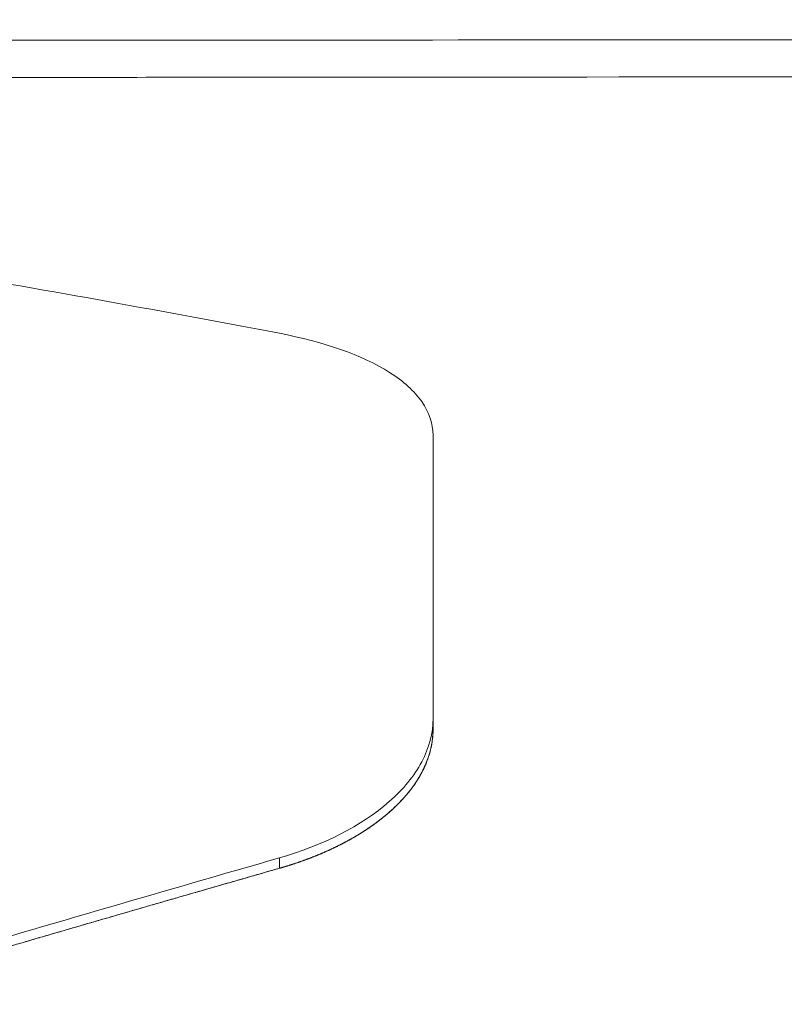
# Model space of a CAD drawing. Header units: millimetres. Extents: x 0 to 594, y 0 to 420.
# Tile 403 of 656: x 321.06 to 323.82, y 356.61 to 360.15. Entities that reach past the tile are written whole.
import ezdxf

# ---------------------------------------------------------------- set-up
doc = ezdxf.new("R2010")
doc.units = ezdxf.units.MM
doc.layers.add('1', color=7, linetype='Continuous', true_color=0xffffff)
doc.styles.add('Arial', font='txt')
doc.dimstyles.get("Standard").update_dxf_attribs({"dimtxt": 0.18, "dimasz": 0.18, "dimexe": 0.18, "dimexo": 0.0625, "dimgap": 0.09, "dimtad": 0, "dimtih": 1, "dimtoh": 1, "dimdec": 4, "dimzin": 0, "dimdsep": 46, "dimtxsty": 'Standard', "dimcen": 0.09, "dimadec": 0, "dimazin": 0, "dimtfac": 1, "dimtdec": 4, "dimtofl": 0, "dimtmove": 0, "dimatfit": 3, "dimfxl": 0, "dimtolj": 1, "dimtzin": 0, "dimarcsym": 0})

# ---------------------------------------------------------------- blocks, each defined once
blk = doc.blocks.new('_U4')
at = {"layer": '1', "color": 18, "lineweight": 18}
for p, q in [((316.437, 330.1429), (316.437, 373.8463)), ((338.7503, 348.6183), (338.7503, 373.8463)), ((316.437, 371.8463), (322.8701, 371.8463)), ((338.7503, 371.8463), (332.3172, 371.8463))]:
    blk.add_line(p, q, dxfattribs=at)
at = {"layer": '1', "color": 18}
for points in [[(316.437, 371.8463), (319.937, 372.7841), (319.937, 370.9084)], [(338.7503, 371.8463), (335.2503, 370.9084), (335.2503, 372.7841)]]:
    blk.add_solid(points, dxfattribs=at)
at = {"layer": '1', "color": 18, "linetype": 'Continuous', "lineweight": 13, "insert": (324.5556, 369.2105), "char_height": 3.5, "attachment_point": 7, "line_spacing_factor": 1.047437, "style": 'Arial'}
blk.add_mtext('\\fArial|b0|i0;\\W1.0000;0.4', dxfattribs=at)
blk = doc.blocks.new('_U5')
at = {"layer": '1', "color": 18, "lineweight": 18}
for p, q in [((170.9219, 289.963), (170.9219, 380.6252)), ((338.7503, 348.6183), (338.7503, 380.6252)), ((170.9219, 378.6252), (248.7529, 378.6252)), ((338.7503, 378.6252), (260.9193, 378.6252))]:
    blk.add_line(p, q, dxfattribs=at)
at = {"layer": '1', "color": 18}
for points in [[(170.9219, 378.6252), (174.4219, 379.563), (174.4219, 377.6874)], [(338.7503, 378.6252), (335.2503, 377.6874), (335.2503, 379.563)]]:
    blk.add_solid(points, dxfattribs=at)
at = {"layer": '1', "color": 18, "linetype": 'Continuous', "lineweight": 13, "insert": (250.4384, 375.9894), "char_height": 3.5, "attachment_point": 7, "line_spacing_factor": 1.047437, "style": 'Arial'}
blk.add_mtext('\\fArial|b0|i0;\\W1.0000;3.36', dxfattribs=at)
blk = doc.blocks.new('_U6')
at = {"layer": '1', "color": 18, "lineweight": 18}
for p, q in [((135.9242, 328.6865), (135.9242, 388.6144)), ((338.7503, 348.6183), (338.7503, 388.6144)), ((135.9242, 386.6144), (231.2541, 386.6144)), ((338.7503, 386.6144), (243.4204, 386.6144))]:
    blk.add_line(p, q, dxfattribs=at)
at = {"layer": '1', "color": 18}
for points in [[(135.9242, 386.6144), (139.4242, 387.5523), (139.4242, 385.6766)], [(338.7503, 386.6144), (335.2503, 385.6766), (335.2503, 387.5523)]]:
    blk.add_solid(points, dxfattribs=at)
at = {"layer": '1', "color": 18, "linetype": 'Continuous', "lineweight": 13, "insert": (232.9396, 383.9787), "char_height": 3.5, "attachment_point": 7, "line_spacing_factor": 1.047437, "style": 'Arial'}
blk.add_mtext('\\fArial|b0|i0;\\W1.0000;4.06', dxfattribs=at)

msp = doc.modelspace()

# ---------------------------------------------------------------- linework, layer by layer
at = {"layer": '1', "color": 155, "linetype": 'Continuous', "lineweight": 18}
for points, knots in [([(222.7594, 360.0145), (226.9248, 360.0216), (233.1722, 360.022), (241.5054, 360.0207), (247.7566, 360.0219), (254.0083, 360.0264), (262.344, 360.033), (276.9315, 360.0439), (293.6028, 360.0555), (308.1902, 360.0662), (315.4841, 360.0715), (319.1305, 360.0742), (321.2149, 360.0757), (322.2567, 360.0765), (329.5133, 360.0817)], [0, 0, 0, 0, 0.125, 0.1875, 0.25, 0.3125, 0.375, 0.5, 0.75, 0.875, 0.9375, 0.96875, 0.984375, 1, 1, 1, 1]), ([(222.7682, 359.8809), (226.9318, 359.888), (233.1762, 359.8883), (241.5076, 359.8871), (247.7584, 359.8883), (254.0102, 359.8928), (262.3459, 359.8994), (276.9333, 359.9103), (293.6047, 359.9218), (308.192, 359.9326), (315.4861, 359.9379), (319.1323, 359.9406), (321.217, 359.9421), (322.2585, 359.9429), (329.0967, 359.9478)], [0, 0, 0, 0, 0.125, 0.1875, 0.25, 0.3125, 0.375, 0.5, 0.75, 0.875, 0.9375, 0.96875, 0.984375, 1, 1, 1, 1]), ([(321.9982, 359.0207), (322.1553, 358.9908), (322.2956, 358.9432), (322.4446, 358.8484), (322.484, 358.8129), (322.5372, 358.7365), (322.5511, 358.6954), (322.5511, 358.6537)], [0, 0, 0, 0, 0.5, 0.5, 0.75, 0.75, 1, 1, 1, 1]), ([(322.5513, 357.6336), (322.5513, 357.5816), (322.5373, 357.5287), (322.4835, 357.4274), (322.4436, 357.3789), (322.2937, 357.2468), (322.1534, 357.1768), (321.9985, 357.1323)], [0, 0, 0, 0, 0.25, 0.25, 0.5, 0.5, 1, 1, 1, 1]), ([(322.5512, 357.5941), (322.5503, 357.5768), (322.5485, 357.5421), (322.5343, 357.4902), (322.5148, 357.4458), (322.4932, 357.4091), (322.4725, 357.3797), (322.449, 357.3511), (322.4228, 357.3233), (322.394, 357.2965), (322.3628, 357.2706), (322.3293, 357.246), (322.2938, 357.2224), (322.2563, 357.2001), (322.2169, 357.1791), (322.176, 357.1595), (322.1336, 357.1411), (322.0897, 357.1242), (322.0448, 357.1087), (322.0139, 357.0995), (321.9984, 357.0949)], [0, 0, 0, 0, 0.083283, 0.166676, 0.250055, 0.300048, 0.35002, 0.399988, 0.449959, 0.49993, 0.549898, 0.599877, 0.649876, 0.69989, 0.749905, 0.799907, 0.849908, 0.899921, 0.949952, 1, 1, 1, 1]), ([(321.9984, 357.0949), (321.8956, 357.0654), (321.6898, 357.0064), (321.3809, 356.917), (321.0718, 356.8271), (320.8655, 356.7666), (320.7623, 356.7364)], [0, 0, 0, 0, 0.25, 0.5, 0.75, 1, 1, 1, 1])]:
    msp.add_open_spline(points, degree=3, knots=knots, dxfattribs=at)
for points, degree in [([(320.7621, 359.2434), (321.1745, 359.1735), (321.5865, 359.0992), (321.9982, 359.0207)], 3), ([(322.5511, 358.6537), (322.5512, 358.3546), (322.5512, 358.0132), (322.5513, 357.6336)], 3), ([(322.5513, 357.6336), (322.5512, 357.5941)], 1), ([(321.9985, 357.1323), (321.5871, 357.0141), (321.1751, 356.894), (320.7623, 356.7723)], 3)]:
    msp.add_open_spline(points, degree=degree, dxfattribs=at)
at = {"layer": '1', "color": 155, "linetype": 'Continuous', "lineweight": 13}
for points, knots in [([(322.5512, 357.5941), (322.5512, 357.5967), (322.5512, 357.6019), (322.5512, 357.6096), (322.5512, 357.6174), (322.5512, 357.6251), (322.5512, 357.6328), (322.5512, 357.6405), (322.5512, 357.6482), (322.5512, 357.6559), (322.5512, 357.6636), (322.5512, 357.6713), (322.5512, 357.6789), (322.5512, 357.6866), (322.5512, 357.6942), (322.5512, 357.7018), (322.5512, 357.7094), (322.5512, 357.717), (322.5512, 357.7246), (322.5512, 357.7322), (322.5512, 357.7398), (322.5512, 357.7473), (322.5512, 357.7549), (322.5512, 357.7624), (322.5512, 357.7699), (322.5512, 357.7774), (322.5512, 357.7849), (322.5512, 357.7924), (322.5512, 357.7999), (322.5512, 357.8074), (322.5512, 357.8148), (322.5512, 357.8223), (322.5512, 357.8297), (322.5512, 357.8371), (322.5512, 357.8446), (322.5512, 357.852), (322.5512, 357.8593), (322.5512, 357.8667), (322.5512, 357.8741), (322.5512, 357.8815), (322.5512, 357.8888), (322.5512, 357.8961), (322.5512, 357.9035), (322.5512, 357.9108), (322.5512, 357.9181), (322.5512, 357.9254), (322.5512, 357.9327), (322.5512, 357.9399), (322.5512, 357.9472), (322.5512, 357.9545), (322.5512, 357.9617), (322.5512, 357.9689), (322.5512, 357.9761), (322.5512, 357.9833), (322.5512, 357.9905), (322.5512, 357.9977), (322.5512, 358.0049), (322.5512, 358.012), (322.5512, 358.0192), (322.5512, 358.0263), (322.5512, 358.0335), (322.5512, 358.0406), (322.5512, 358.0477), (322.5512, 358.0548), (322.5512, 358.0619), (322.5512, 358.0689), (322.5512, 358.076), (322.5512, 358.083), (322.5512, 358.0901), (322.5512, 358.0971), (322.5512, 358.1041), (322.5512, 358.1111), (322.5512, 358.1181), (322.5512, 358.1251), (322.5512, 358.1321), (322.5512, 358.139), (322.5512, 358.146), (322.5512, 358.1529), (322.5512, 358.1598), (322.5512, 358.1667), (322.5512, 358.1736), (322.5512, 358.1805), (322.5512, 358.1874), (322.5512, 358.1943), (322.5512, 358.2011), (322.5512, 358.208), (322.5512, 358.2148), (322.5512, 358.2216), (322.5512, 358.2285), (322.5512, 358.2353), (322.5512, 358.242), (322.5512, 358.2488), (322.5512, 358.2556), (322.5512, 358.2623), (322.5512, 358.2691), (322.5512, 358.2758), (322.5512, 358.2825), (322.5512, 358.2892), (322.5512, 358.2959), (322.5512, 358.3026), (322.5512, 358.3093), (322.5512, 358.316), (322.5512, 358.3226), (322.5512, 358.3293), (322.5512, 358.3359), (322.5512, 358.3425), (322.5511, 358.3491), (322.5511, 358.3557), (322.5511, 358.3623), (322.5511, 358.3688), (322.5511, 358.3754), (322.5511, 358.382), (322.5511, 358.3885), (322.5511, 358.395), (322.5511, 358.4015), (322.5511, 358.408), (322.5511, 358.4145), (322.5511, 358.421), (322.5511, 358.4275), (322.5511, 358.4339), (322.5511, 358.4404), (322.5511, 358.4468), (322.5511, 358.4532), (322.5511, 358.4596), (322.5511, 358.466), (322.5511, 358.4724), (322.5511, 358.4788), (322.5511, 358.4851), (322.5511, 358.4915), (322.5511, 358.4978), (322.5511, 358.5041), (322.5511, 358.5105), (322.5511, 358.5168), (322.5511, 358.523), (322.5511, 358.5293), (322.5511, 358.5356), (322.5511, 358.5419), (322.5511, 358.5481), (322.5511, 358.5543), (322.5511, 358.5605), (322.5511, 358.5668), (322.5511, 358.573), (322.5511, 358.5791), (322.5511, 358.5853), (322.5511, 358.5915), (322.5511, 358.5976), (322.5511, 358.6038), (322.5511, 358.6078), (322.5511, 358.6099)], [0, 0, 0, 0, 0.006849, 0.013699, 0.020548, 0.027397, 0.034247, 0.041096, 0.047945, 0.054794, 0.061644, 0.068493, 0.075342, 0.082192, 0.089041, 0.09589, 0.102739, 0.109589, 0.116438, 0.123287, 0.130137, 0.136986, 0.143835, 0.150684, 0.157534, 0.164383, 0.171232, 0.178082, 0.184931, 0.19178, 0.198629, 0.205479, 0.212328, 0.219177, 0.226026, 0.232876, 0.239725, 0.246574, 0.253424, 0.260273, 0.267122, 0.273971, 0.280821, 0.28767, 0.294519, 0.301368, 0.308218, 0.315067, 0.321916, 0.328766, 0.335615, 0.342464, 0.349313, 0.356163, 0.363012, 0.369861, 0.376711, 0.38356, 0.390409, 0.397258, 0.404108, 0.410957, 0.417806, 0.424656, 0.431505, 0.438354, 0.445203, 0.452053, 0.458902, 0.465751, 0.472601, 0.47945, 0.486299, 0.493149, 0.499998, 0.506847, 0.513697, 0.520546, 0.527395, 0.534245, 0.541094, 0.547943, 0.554793, 0.561642, 0.568491, 0.57534, 0.58219, 0.589039, 0.595888, 0.602738, 0.609587, 0.616436, 0.623286, 0.630135, 0.636985, 0.643834, 0.650683, 0.657533, 0.664382, 0.671231, 0.678081, 0.68493, 0.691779, 0.698629, 0.705478, 0.712327, 0.719177, 0.726026, 0.732875, 0.739725, 0.746574, 0.753423, 0.760273, 0.767122, 0.773972, 0.780821, 0.78767, 0.79452, 0.801369, 0.808218, 0.815068, 0.821917, 0.828766, 0.835616, 0.842465, 0.849315, 0.856164, 0.863013, 0.869863, 0.876712, 0.883561, 0.890411, 0.89726, 0.904109, 0.910959, 0.917808, 0.924657, 0.931507, 0.938356, 0.945205, 0.952055, 0.958904, 0.965753, 0.972603, 0.979452, 0.986301, 0.993151, 1, 1, 1, 1]), ([(321.9984, 357.0949), (321.9996, 357.0952), (322.0019, 357.0959), (322.0054, 357.0969), (322.0089, 357.0979), (322.0124, 357.099), (322.0158, 357.1), (322.0193, 357.1011), (322.0228, 357.1021), (322.0262, 357.1032), (322.0297, 357.1042), (322.0331, 357.1053), (322.0366, 357.1064), (322.04, 357.1075), (322.0434, 357.1086), (322.0468, 357.1097), (322.0502, 357.1108), (322.0536, 357.112), (322.057, 357.1131), (322.0604, 357.1142), (322.0638, 357.1154), (322.0672, 357.1165), (322.0706, 357.1177), (322.0739, 357.1189), (322.0773, 357.1201), (322.0807, 357.1213), (322.084, 357.1225), (322.0873, 357.1237), (322.0907, 357.1249), (322.094, 357.1261), (322.0973, 357.1273), (322.1006, 357.1286), (322.1039, 357.1298), (322.1072, 357.1311), (322.1105, 357.1323), (322.1138, 357.1336), (322.1171, 357.1349), (322.1203, 357.1362), (322.1236, 357.1375), (322.1269, 357.1388), (322.1301, 357.1401), (322.1333, 357.1414), (322.1366, 357.1427), (322.1398, 357.144), (322.143, 357.1454), (322.1462, 357.1467), (322.1494, 357.1481), (322.1526, 357.1494), (322.1558, 357.1508), (322.159, 357.1522), (322.1621, 357.1536), (322.1653, 357.155), (322.1684, 357.1564), (322.1716, 357.1578), (322.1747, 357.1592), (322.1778, 357.1606), (322.181, 357.1621), (322.1841, 357.1635), (322.1872, 357.165), (322.1903, 357.1664), (322.1933, 357.1679), (322.1964, 357.1693), (322.1995, 357.1708), (322.2025, 357.1723), (322.2056, 357.1738), (322.2086, 357.1753), (322.2116, 357.1768), (322.2147, 357.1783), (322.2177, 357.1799), (322.2207, 357.1814), (322.2237, 357.1829), (322.2267, 357.1845), (322.2296, 357.186), (322.2326, 357.1876), (322.2355, 357.1892), (322.2385, 357.1907), (322.2414, 357.1923), (322.2444, 357.1939), (322.2473, 357.1955), (322.2502, 357.1971), (322.2531, 357.1987), (322.256, 357.2004), (322.2588, 357.202), (322.2617, 357.2036), (322.2646, 357.2053), (322.2674, 357.2069), (322.2702, 357.2086), (322.2731, 357.2102), (322.2759, 357.2119), (322.2787, 357.2136), (322.2815, 357.2153), (322.2843, 357.217), (322.287, 357.2187), (322.2898, 357.2204), (322.2925, 357.2221), (322.2953, 357.2238), (322.298, 357.2255), (322.3007, 357.2273), (322.3034, 357.229), (322.3061, 357.2307), (322.3088, 357.2325), (322.3115, 357.2343), (322.3141, 357.236), (322.3168, 357.2378), (322.3194, 357.2396), (322.3221, 357.2414), (322.3247, 357.2432), (322.3273, 357.245), (322.3299, 357.2468), (322.3324, 357.2486), (322.335, 357.2504), (322.3376, 357.2522), (322.3401, 357.2541), (322.3426, 357.2559), (322.3452, 357.2577), (322.3477, 357.2596), (322.3502, 357.2614), (322.3526, 357.2633), (322.3551, 357.2652), (322.3576, 357.2671), (322.36, 357.2689), (322.3624, 357.2708), (322.3649, 357.2727), (322.3673, 357.2746), (322.3697, 357.2765), (322.372, 357.2785), (322.3744, 357.2804), (322.3768, 357.2823), (322.3791, 357.2842), (322.3814, 357.2862), (322.3837, 357.2881), (322.3861, 357.2901), (322.3883, 357.292), (322.3906, 357.294), (322.3929, 357.296), (322.3951, 357.2979), (322.3974, 357.2999), (322.3996, 357.3019), (322.4018, 357.3039), (322.404, 357.3059), (322.4061, 357.3079), (322.4083, 357.3099), (322.4105, 357.3119), (322.4126, 357.3139), (322.4147, 357.316), (322.4168, 357.318), (322.4189, 357.32), (322.421, 357.3221), (322.4231, 357.3241), (322.4251, 357.3262), (322.4271, 357.3282), (322.4292, 357.3303), (322.4312, 357.3324), (322.4332, 357.3345), (322.4351, 357.3365), (322.4371, 357.3386), (322.439, 357.3407), (322.441, 357.3428), (322.4429, 357.3449), (322.4448, 357.347), (322.4467, 357.3491), (322.4485, 357.3512), (322.4504, 357.3533), (322.4522, 357.3555), (322.4541, 357.3576), (322.4559, 357.3597), (322.4577, 357.3619), (322.4595, 357.364), (322.4612, 357.3661), (322.463, 357.3683), (322.4647, 357.3705), (322.4664, 357.3726), (322.4681, 357.3748), (322.4698, 357.3769), (322.4715, 357.3791), (322.4731, 357.3813), (322.4748, 357.3835), (322.4764, 357.3857), (322.478, 357.3878), (322.4796, 357.39), (322.4812, 357.3922), (322.4827, 357.3944), (322.4843, 357.3966), (322.4858, 357.3988), (322.4873, 357.4011), (322.4888, 357.4033), (322.4903, 357.4055), (322.4917, 357.4077), (322.4931, 357.4099), (322.4946, 357.4122), (322.496, 357.4144), (322.4974, 357.4166), (322.4987, 357.4189), (322.5001, 357.4211), (322.5014, 357.4234), (322.5028, 357.4256), (322.5041, 357.4279), (322.5054, 357.4301), (322.5066, 357.4324), (322.5079, 357.4347), (322.5091, 357.4369), (322.5105, 357.4395), (322.5121, 357.4425), (322.5138, 357.4458), (322.5155, 357.4491), (322.5171, 357.4524), (322.5187, 357.4557), (322.5202, 357.459), (322.5217, 357.4624), (322.5232, 357.4657), (322.5247, 357.469), (322.5261, 357.4724), (322.5274, 357.4757), (322.5288, 357.4791), (322.53, 357.4824), (322.5313, 357.4858), (322.5325, 357.4892), (322.5337, 357.4925), (322.5348, 357.4959), (322.5359, 357.4993), (322.537, 357.5027), (322.538, 357.506), (322.539, 357.5094), (322.54, 357.5128), (322.5409, 357.5162), (322.5418, 357.5196), (322.5426, 357.523), (322.5434, 357.5263), (322.5442, 357.5297), (322.5449, 357.5331), (322.5456, 357.5365), (322.5462, 357.5399), (322.5468, 357.5433), (322.5474, 357.5467), (322.5479, 357.5501), (322.5484, 357.5535), (322.5489, 357.5569), (322.5493, 357.5603), (322.5496, 357.5637), (322.55, 357.5671), (322.5503, 357.5704), (322.5505, 357.5738), (322.5507, 357.5772), (322.5509, 357.5806), (322.5511, 357.584), (322.5512, 357.5874), (322.5512, 357.5908), (322.5512, 357.593), (322.5512, 357.5941)], [0, 0, 0, 0, 0.003754, 0.007507, 0.01126, 0.015014, 0.018767, 0.02252, 0.026273, 0.030027, 0.033779, 0.037532, 0.041285, 0.045038, 0.048791, 0.052543, 0.056296, 0.060048, 0.0638, 0.067552, 0.071304, 0.075056, 0.078808, 0.08256, 0.086311, 0.090063, 0.093814, 0.097566, 0.101317, 0.105068, 0.108819, 0.11257, 0.116321, 0.120072, 0.123822, 0.127573, 0.131323, 0.135074, 0.138824, 0.142574, 0.146324, 0.150074, 0.153824, 0.157574, 0.161324, 0.165074, 0.168824, 0.172573, 0.176323, 0.180072, 0.183822, 0.187571, 0.191321, 0.19507, 0.19882, 0.202569, 0.206319, 0.210068, 0.213818, 0.217567, 0.221317, 0.225067, 0.228816, 0.232566, 0.236316, 0.240066, 0.243816, 0.247566, 0.251316, 0.255066, 0.258817, 0.262567, 0.266318, 0.270069, 0.273819, 0.27757, 0.281321, 0.285072, 0.288823, 0.292574, 0.296325, 0.300076, 0.303827, 0.307578, 0.311328, 0.315079, 0.31883, 0.322581, 0.326332, 0.330082, 0.333833, 0.337584, 0.341334, 0.345084, 0.348835, 0.352585, 0.356335, 0.360085, 0.363835, 0.367585, 0.371335, 0.375085, 0.378834, 0.382583, 0.386333, 0.390082, 0.393831, 0.39758, 0.401329, 0.405078, 0.408826, 0.412575, 0.416323, 0.420072, 0.42382, 0.427568, 0.431316, 0.435064, 0.438812, 0.44256, 0.446307, 0.450055, 0.453802, 0.45755, 0.461297, 0.465045, 0.468792, 0.472539, 0.476287, 0.480034, 0.483781, 0.487528, 0.491275, 0.495023, 0.49877, 0.502517, 0.506265, 0.510012, 0.51376, 0.517507, 0.521255, 0.525002, 0.52875, 0.532498, 0.536245, 0.539993, 0.54374, 0.547488, 0.551236, 0.554983, 0.558731, 0.562478, 0.566226, 0.569974, 0.573721, 0.577469, 0.581216, 0.584964, 0.588711, 0.592459, 0.596206, 0.599954, 0.603701, 0.607449, 0.611196, 0.614943, 0.618691, 0.622438, 0.626186, 0.629933, 0.63368, 0.637428, 0.641175, 0.644922, 0.64867, 0.652417, 0.656165, 0.659912, 0.663659, 0.667407, 0.671154, 0.674902, 0.67865, 0.682397, 0.686145, 0.689893, 0.693641, 0.697389, 0.701137, 0.704886, 0.708634, 0.712383, 0.716131, 0.71988, 0.723629, 0.727378, 0.731128, 0.734877, 0.738627, 0.742377, 0.746128, 0.749878, 0.755315, 0.760751, 0.766189, 0.771626, 0.777065, 0.782503, 0.787942, 0.793382, 0.798822, 0.804262, 0.809702, 0.815143, 0.820584, 0.826024, 0.831465, 0.836907, 0.842348, 0.847789, 0.85323, 0.858671, 0.864112, 0.869552, 0.874993, 0.880433, 0.885873, 0.891313, 0.896753, 0.902192, 0.90763, 0.913069, 0.918507, 0.923944, 0.929381, 0.934817, 0.940253, 0.945688, 0.951122, 0.956556, 0.961989, 0.967422, 0.972853, 0.978284, 0.983714, 0.989144, 0.994572, 1, 1, 1, 1]), ([(320.7623, 356.7364), (320.7713, 356.739), (320.7892, 356.7443), (320.8161, 356.7522), (320.8431, 356.7601), (320.87, 356.7679), (320.8969, 356.7758), (320.9238, 356.7837), (320.9507, 356.7916), (320.9776, 356.7995), (321.0045, 356.8073), (321.0314, 356.8152), (321.0583, 356.823), (321.0852, 356.8309), (321.1121, 356.8387), (321.139, 356.8466), (321.1659, 356.8544), (321.1927, 356.8623), (321.2196, 356.8701), (321.2465, 356.8779), (321.2734, 356.8857), (321.3003, 356.8935), (321.3271, 356.9014), (321.354, 356.9092), (321.3809, 356.917), (321.4078, 356.9247), (321.4346, 356.9325), (321.4615, 356.9403), (321.4884, 356.9481), (321.5152, 356.9559), (321.5421, 356.9636), (321.5689, 356.9714), (321.5958, 356.9792), (321.6227, 356.9869), (321.6495, 356.9947), (321.6764, 357.0024), (321.7032, 357.0101), (321.7301, 357.0179), (321.7569, 357.0256), (321.7837, 357.0333), (321.8106, 357.041), (321.8374, 357.0488), (321.8643, 357.0565), (321.8911, 357.0642), (321.9179, 357.0719), (321.9448, 357.0795), (321.9716, 357.0872), (321.9895, 357.0923), (321.9984, 357.0949)], [0, 0, 0, 0, 0.021739, 0.043478, 0.065217, 0.086957, 0.108696, 0.130435, 0.152174, 0.173913, 0.195652, 0.217391, 0.23913, 0.26087, 0.282609, 0.304348, 0.326087, 0.347826, 0.369565, 0.391304, 0.413043, 0.434783, 0.456522, 0.478261, 0.5, 0.521739, 0.543478, 0.565217, 0.586956, 0.608696, 0.630435, 0.652174, 0.673913, 0.695652, 0.717391, 0.73913, 0.76087, 0.782609, 0.804348, 0.826087, 0.847826, 0.869565, 0.891304, 0.913043, 0.934783, 0.956522, 0.978261, 1, 1, 1, 1])]:
    msp.add_open_spline(points, degree=3, knots=knots, dxfattribs=at)
msp.add_open_spline([(321.9985, 357.1323), (321.9984, 357.0949)], degree=1, dxfattribs=at)

# ---------------------------------------------------------------- dimensions: what is measured, and where the dimension line sits
at = {"layer": '1', "color": 18, "linetype": 'Continuous', "lineweight": 13}
for base, p2, override, picture, middle in [((135.9242, 386.6144), (135.9242, 328.6865), {"dimtxt": 3.5, "dimasz": 3.5, "dimexe": 2, "dimexo": 0, "dimgap": 1.5, "dimtih": 1, "dimtoh": 1, "dimdec": 2, "dimlfac": 0.02, "dimdsep": 46, "dimlunit": 2, "dimtxsty": 'Arial', "dimsah": 1, "dimse1": 0, "dimse2": 0, "dimsd1": 0, "dimsd2": 0, "dimclrd": 18, "dimclre": 18, "dimclrt": 18, "dimtol": 0, "dimtm": -0.1, "dimtfac": 1, "dimtdec": 2, "dimtofl": 1, "dimtmove": 0, "dimlwd": 18, "dimlwe": 18}, '_U6', (237.3372, 386.6144)), ((170.9219, 378.6252), (170.9219, 289.963), {"dimtxt": 3.5, "dimasz": 3.5, "dimexe": 2, "dimexo": 0, "dimgap": 1.5, "dimtih": 1, "dimtoh": 1, "dimdec": 2, "dimlfac": 0.02, "dimdsep": 46, "dimlunit": 2, "dimtxsty": 'Arial', "dimsah": 1, "dimse1": 0, "dimse2": 0, "dimsd1": 0, "dimsd2": 0, "dimclrd": 18, "dimclre": 18, "dimclrt": 18, "dimtol": 0, "dimtm": -0.1, "dimtfac": 1, "dimtdec": 2, "dimtofl": 1, "dimtmove": 0, "dimlwd": 18, "dimlwe": 18}, '_U5', (254.8361, 378.6252)), ((316.437, 371.8463), (316.437, 330.1429), {"dimtxt": 3.5, "dimasz": 3.5, "dimexe": 2, "dimexo": 0, "dimgap": 1.5, "dimtih": 1, "dimtoh": 1, "dimdec": 1, "dimlfac": 0.02, "dimdsep": 46, "dimlunit": 2, "dimtxsty": 'Arial', "dimsah": 1, "dimse1": 0, "dimse2": 0, "dimsd1": 0, "dimsd2": 0, "dimclrd": 18, "dimclre": 18, "dimclrt": 18, "dimtol": 0, "dimtm": -0.1, "dimtfac": 1, "dimtdec": 2, "dimtofl": 1, "dimtmove": 0, "dimlwd": 18, "dimlwe": 18}, '_U4', (327.5937, 371.8463))]:
    dim = msp.add_linear_dim(base=base, p1=(338.7503, 348.6183), p2=p2, dimstyle='Standard', override=override, dxfattribs=at)
    dim.commit()
    dim.dimension.update_dxf_attribs({"geometry": picture, "text_midpoint": middle, "dimtype": 160})

doc.saveas('drawing.dxf')
